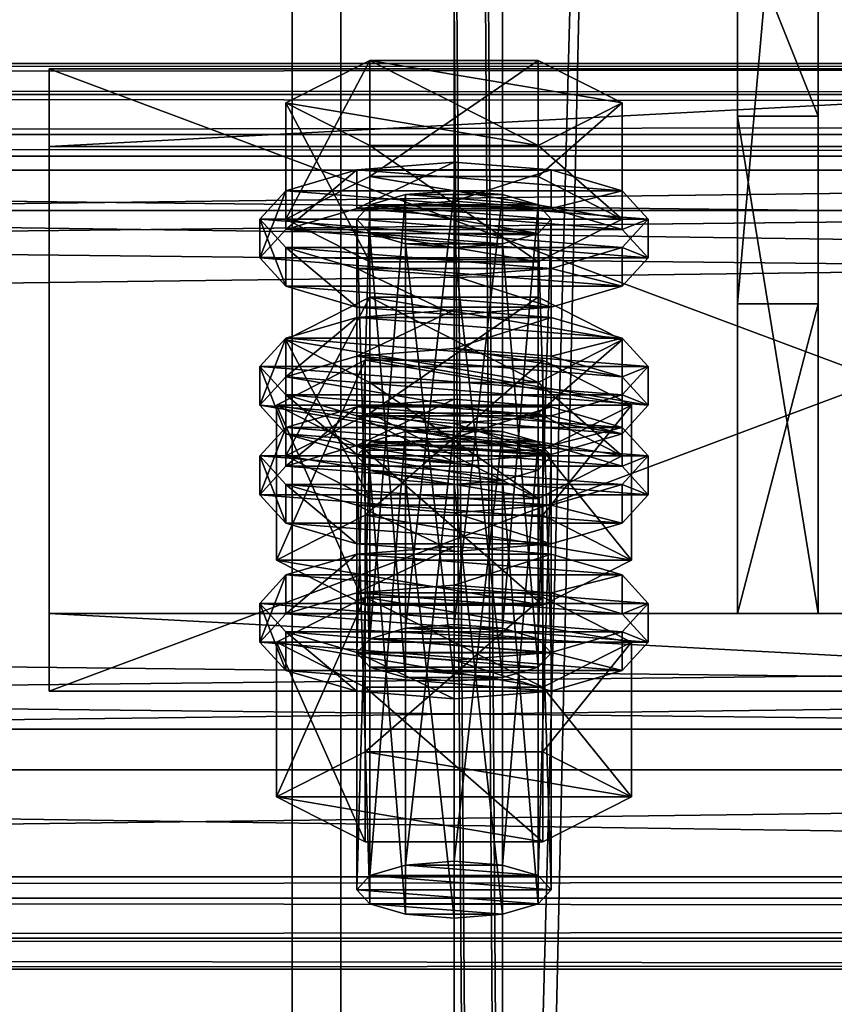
# Model space of a CAD drawing. Header units: millimetres. Extents: x 60485 to 71303, y 100 to 16900.
# Tile 260 of 656: x 65753 to 65803, y 7031 to 7092. Entities that reach past the tile are written whole.
import ezdxf

# ---------------------------------------------------------------- set-up
doc = ezdxf.new("R2010")
doc.units = ezdxf.units.MM
for name, color, linetype in [('1', 7, 'Continuous'), ('13', 7, 'Continuous'), ('3', 7, 'Continuous'), ('4', 7, 'Continuous'), ('6', 7, 'Continuous'), ('9', 7, 'Continuous')]:
    doc.layers.add(name, color=color, linetype=linetype)

msp = doc.modelspace()

# ---------------------------------------------------------------- meshes
at = {"layer": '1', "color": 7}
mesh = msp.add_polyface(dxfattribs=at)
corners = [(65797.5, 7085.843, 5147.476), (65797.5, 7055.144, 5247.888), (65802.5, 7055.144, 5247.888), (65802.5, 7085.843, 5147.476), (65797.5, 7074.273, 5253.74), (65802.5, 7074.273, 5253.74), (65797.5, 7130.731, 5171.67), (65802.5, 7130.731, 5171.67), (65797.5, 7136.582, 5152.534), (65802.5, 7136.582, 5152.534), (65797.5, 7098.33, 5140.837), (65802.5, 7098.33, 5140.837)]
mesh.append_faces([[corners[k] for k in face] for face in [(0, 2, 3, 3), (1, 5, 2, 2), (4, 7, 5, 5), (6, 9, 7, 7), (8, 11, 9, 9), (10, 3, 11, 11), (1, 6, 4, 4), (8, 0, 10, 10), (3, 9, 11, 11), (7, 2, 5, 5)]], dxfattribs={"vtx0": -1, "color": 7})
mesh.append_faces([[corners[k] for k in face] for face in [(6, 0, 8, 8), (9, 3, 7, 7)]], dxfattribs={"vtx0": -1, "vtx1": -1, "color": 7})
mesh.append_faces([[corners[k] for k in face] for face in [(6, 1, 0, 0), (7, 3, 2, 2)]], dxfattribs={"vtx0": -1, "vtx2": -1, "vtx3": -1, "color": 7})
mesh.append_faces([[corners[k] for k in face] for face in [(0, 1, 2, 2), (1, 4, 5, 5), (4, 6, 7, 7), (6, 8, 9, 9), (8, 10, 11, 11), (10, 0, 3, 3)]], dxfattribs={"vtx2": -1, "vtx3": -1, "color": 7})
at = {"layer": '13', "color": 20}
mesh = msp.add_polyface(dxfattribs=at)
corners = [(65774.804, 7067.506, 5216.005), (65785.196, 7074.678, 5218.198), (65774.804, 7074.678, 5218.198), (65785.196, 7069.416, 5235.411), (65769.608, 7072.047, 5226.804), (65774, 7052.717, 5168.61), (65774.804, 7080.37, 5173.927), (65774, 7079.493, 5176.796), (65774.804, 7053.594, 5165.741), (65777, 7081.013, 5171.827), (65777, 7054.236, 5163.641), (65780, 7081.248, 5171.058), (65783, 7077.974, 5181.765), (65777, 7077.974, 5181.765), (65774.804, 7078.616, 5179.665), (65785.196, 7078.616, 5179.665), (65785.196, 7080.37, 5173.927), (65769.608, 7079.493, 5176.796), (65774.804, 7082.125, 5168.19), (65774.804, 7089.297, 5170.382), (65769.608, 7086.666, 5178.989), (65785.196, 7089.297, 5170.382), (65785.196, 7076.862, 5185.403), (65774.804, 7076.862, 5185.403), (65774.804, 7084.034, 5187.596), (65790.392, 7079.493, 5176.796), (65785.196, 7084.034, 5187.596), (65768, 7077.103, 5176.065), (65769.608, 7078.857, 5170.328), (65769.608, 7081.248, 5171.058), (65768, 7079.493, 5176.796), (65774, 7080.141, 5166.127), (65774, 7082.532, 5166.858), (65780, 7080.611, 5164.59), (65780, 7083.002, 5165.321), (65780, 7073.594, 5187.541), (65774, 7074.064, 5186.004), (65774, 7076.455, 5186.734), (65780, 7075.985, 5188.272), (65769.608, 7075.348, 5181.803), (65769.608, 7077.739, 5182.534), (65790.392, 7078.857, 5170.328), (65792, 7077.103, 5176.065), (65790.392, 7075.348, 5181.803), (65786, 7074.064, 5186.004), (65786, 7076.455, 5186.734), (65790.392, 7077.739, 5182.534), (65792, 7079.493, 5176.796), (65790.392, 7081.248, 5171.058), (65774, 7071.04, 5163.345), (65780, 7073.901, 5162.538), (65774, 7073.431, 5164.076), (65790.392, 7072.147, 5168.276), (65769.608, 7072.147, 5168.276), (65786, 7073.431, 5164.076)]
mesh.append_faces([[corners[k] for k in face] for face in [(0, 1, 2, 2), (5, 6, 7, 7), (8, 9, 6, 6), (10, 11, 9, 9), (17, 19, 20, 20), (18, 21, 19, 19), (23, 20, 24, 24), (22, 17, 23, 23), (20, 26, 24, 24), (27, 29, 30, 30), (28, 32, 29, 29), (31, 34, 32, 32), (35, 37, 38, 38), (36, 40, 37, 37), (39, 30, 40, 40), (44, 36, 35, 35), (49, 50, 51, 51), (54, 51, 50, 50)]], dxfattribs={"vtx0": -1, "color": 20})
mesh.append_faces([[corners[k] for k in face] for face in [(3, 4, 2, 2), (12, 13, 14, 14), (15, 14, 7, 7), (15, 7, 6, 6), (16, 6, 9, 9), (25, 18, 17, 17), (26, 20, 19, 19), (41, 31, 28, 28), (42, 28, 27, 27), (43, 27, 39, 39), (44, 39, 36, 36), (45, 37, 40, 40), (46, 40, 30, 30), (47, 30, 29, 29), (48, 29, 32, 32), (52, 53, 51, 51)]], dxfattribs={"vtx0": -1, "vtx2": -1, "vtx3": -1, "color": 20})
mesh.append_faces([[corners[k] for k in face] for face in [(17, 18, 19, 19), (22, 23, 24, 24), (23, 17, 20, 20), (27, 28, 29, 29), (28, 31, 32, 32), (31, 33, 34, 34), (35, 36, 37, 37), (36, 39, 40, 40), (39, 27, 30, 30)]], dxfattribs={"vtx2": -1, "vtx3": -1, "color": 20})
mesh = msp.add_polyface(dxfattribs=at)
corners = [(65790.392, 7072.047, 5226.804), (65774.804, 7074.678, 5218.198), (65785.196, 7074.678, 5218.198), (65780, 7054.471, 5162.872), (65783, 7081.013, 5171.827), (65780, 7081.248, 5171.058), (65783, 7054.236, 5163.641), (65785.196, 7080.37, 5173.927), (65785.196, 7053.594, 5165.741), (65786, 7079.493, 5176.796), (65777, 7077.974, 5181.765), (65783, 7077.974, 5181.765), (65780, 7077.739, 5182.534), (65774.804, 7078.616, 5179.665), (65785.196, 7078.616, 5179.665), (65774.804, 7080.37, 5173.927), (65777, 7081.013, 5171.827), (65774.804, 7082.125, 5168.19), (65785.196, 7082.125, 5168.19), (65785.196, 7089.297, 5170.382), (65790.392, 7079.493, 5176.796), (65790.392, 7086.666, 5178.989), (65785.196, 7076.862, 5185.403), (65785.196, 7084.034, 5187.596), (65774.804, 7084.034, 5187.596), (65769.608, 7079.493, 5176.796), (65774.804, 7089.297, 5170.382), (65780, 7080.611, 5164.59), (65786, 7080.141, 5166.127), (65786, 7082.532, 5166.858), (65780, 7083.002, 5165.321), (65790.392, 7078.857, 5170.328), (65790.392, 7081.248, 5171.058), (65792, 7077.103, 5176.065), (65792, 7079.493, 5176.796), (65790.392, 7075.348, 5181.803), (65790.392, 7077.739, 5182.534), (65786, 7074.064, 5186.004), (65786, 7076.455, 5186.734), (65780, 7073.594, 5187.541), (65780, 7075.985, 5188.272), (65774, 7080.141, 5166.127), (65769.608, 7078.857, 5170.328), (65768, 7077.103, 5176.065), (65769.608, 7075.348, 5181.803), (65774, 7076.455, 5186.734), (65769.608, 7077.739, 5182.534), (65768, 7079.493, 5176.796), (65769.608, 7081.248, 5171.058), (65774, 7082.532, 5166.858)]
mesh.append_faces([[corners[k] for k in face] for face in [(0, 1, 2, 2), (3, 4, 5, 5), (6, 7, 4, 4), (8, 9, 7, 7), (10, 11, 12, 12), (4, 16, 5, 5), (18, 21, 19, 19), (20, 23, 21, 21), (22, 24, 23, 23), (17, 20, 18, 18), (21, 26, 19, 19), (27, 29, 30, 30), (28, 32, 29, 29), (31, 34, 32, 32), (33, 36, 34, 34), (35, 38, 36, 36), (37, 40, 38, 38), (41, 28, 27, 27), (45, 38, 40, 40), (29, 49, 30, 30)]], dxfattribs={"vtx0": -1, "color": 20})
mesh.append_faces([[corners[k] for k in face] for face in [(11, 13, 14, 14), (14, 15, 9, 9), (9, 15, 7, 7), (7, 16, 4, 4), (20, 25, 22, 22), (23, 26, 21, 21), (28, 41, 31, 31), (31, 42, 33, 33), (33, 43, 35, 35), (35, 44, 37, 37), (38, 46, 36, 36), (36, 47, 34, 34), (34, 48, 32, 32), (32, 49, 29, 29)]], dxfattribs={"vtx0": -1, "vtx1": -1, "color": 20})
mesh.append_faces([[corners[k] for k in face] for face in [(17, 18, 19, 19), (18, 20, 21, 21), (20, 22, 23, 23), (27, 28, 29, 29), (28, 31, 32, 32), (31, 33, 34, 34), (33, 35, 36, 36), (35, 37, 38, 38), (37, 39, 40, 40)]], dxfattribs={"vtx2": -1, "vtx3": -1, "color": 20})
mesh = msp.add_polyface(dxfattribs=at)
corners = [(65785.196, 7065.752, 5221.743), (65774.804, 7065.752, 5221.743), (65777, 7066.394, 5219.642), (65783, 7066.394, 5219.642), (65780, 7066.629, 5218.874), (65769.608, 7064.875, 5224.612), (65774.804, 7067.506, 5216.005), (65774.804, 7074.678, 5218.198), (65769.608, 7072.047, 5226.804), (65774.804, 7062.243, 5233.218), (65774.804, 7069.416, 5235.411), (65785.196, 7069.416, 5235.411), (65769.608, 7064.238, 5218.143), (65774, 7065.522, 5213.942), (65774, 7067.913, 5214.673), (65769.608, 7066.629, 5218.874), (65780, 7065.992, 5212.405), (65780, 7068.383, 5213.136), (65790.392, 7066.629, 5218.874), (65786, 7067.913, 5214.673), (65774, 7052.717, 5168.61), (65774.804, 7053.594, 5165.741), (65774.804, 7080.37, 5173.927), (65777, 7054.236, 5163.641), (65777, 7081.013, 5171.827), (65780, 7054.471, 5162.872), (65780, 7081.248, 5171.058), (65780, 7050.963, 5174.348), (65777, 7077.974, 5181.765), (65780, 7077.739, 5182.534), (65777, 7051.198, 5173.579), (65774.804, 7078.616, 5179.665), (65774.804, 7051.84, 5171.479), (65774, 7079.493, 5176.796), (65769.03, 7058.439, 5170.359), (65774.515, 7070.779, 5164.198), (65769.03, 7068.002, 5173.283), (65774.515, 7061.216, 5161.274), (65785.485, 7070.779, 5164.198), (65785.485, 7065.224, 5182.368), (65774.515, 7065.224, 5182.368), (65790.97, 7068.002, 5173.283), (65768, 7068.002, 5173.283), (65769.608, 7069.756, 5167.545), (65769.608, 7072.147, 5168.276), (65768, 7070.392, 5174.014), (65774, 7071.04, 5163.345), (65774, 7073.431, 5164.076), (65780, 7071.51, 5161.807), (65780, 7073.901, 5162.538), (65780, 7064.493, 5184.759), (65774, 7064.963, 5183.221), (65774, 7067.354, 5183.952), (65780, 7066.884, 5185.489), (65769.608, 7066.247, 5179.021), (65769.608, 7068.638, 5179.752), (65790.392, 7069.756, 5167.545), (65792, 7068.002, 5173.283), (65790.392, 7066.247, 5179.021), (65786, 7064.963, 5183.221), (65786, 7067.354, 5183.952), (65790.392, 7068.638, 5179.752), (65792, 7070.392, 5174.014)]
mesh.append_faces([[corners[k] for k in face] for face in [(3, 2, 4, 4), (5, 7, 8, 8), (9, 8, 10, 10), (8, 11, 10, 10), (12, 14, 15, 15), (13, 17, 14, 14), (19, 14, 17, 17), (27, 28, 29, 29), (30, 31, 28, 28), (32, 33, 31, 31), (34, 35, 36, 36), (37, 38, 35, 35), (36, 39, 40, 40), (42, 44, 45, 45), (43, 47, 44, 44), (50, 52, 53, 53), (51, 55, 52, 52), (54, 45, 55, 55), (52, 60, 53, 53)]], dxfattribs={"vtx0": -1, "color": 20})
mesh.append_faces([[corners[k] for k in face] for face in [(0, 1, 2, 2), (18, 15, 14, 14), (41, 36, 35, 35), (56, 48, 46, 46), (57, 46, 43, 43), (58, 43, 42, 42), (59, 42, 54, 54), (60, 52, 55, 55), (61, 55, 45, 45), (62, 45, 44, 44)]], dxfattribs={"vtx0": -1, "vtx2": -1, "vtx3": -1, "color": 20})
mesh.append_faces([[corners[k] for k in face] for face in [(5, 6, 7, 7), (9, 5, 8, 8), (12, 13, 14, 14), (13, 16, 17, 17), (20, 21, 22, 22), (21, 23, 24, 24), (23, 25, 26, 26), (32, 20, 33, 33), (42, 43, 44, 44), (43, 46, 47, 47), (46, 48, 49, 49), (50, 51, 52, 52), (51, 54, 55, 55), (54, 42, 45, 45)]], dxfattribs={"vtx2": -1, "vtx3": -1, "color": 20})
mesh = msp.add_polyface(dxfattribs=at)
corners = [(65785.196, 7065.752, 5221.743), (65777, 7066.394, 5219.642), (65783, 7066.394, 5219.642), (65774.804, 7067.506, 5216.005), (65785.196, 7067.506, 5216.005), (65785.196, 7074.678, 5218.198), (65790.392, 7064.875, 5224.612), (65790.392, 7072.047, 5226.804), (65785.196, 7062.243, 5233.218), (65785.196, 7069.416, 5235.411), (65774.804, 7069.416, 5235.411), (65774.804, 7074.678, 5218.198), (65780, 7065.992, 5212.405), (65786, 7065.522, 5213.942), (65786, 7067.913, 5214.673), (65780, 7068.383, 5213.136), (65790.392, 7066.629, 5218.874), (65792, 7064.875, 5224.612), (65769.608, 7066.629, 5218.874), (65774, 7067.913, 5214.673), (65780, 7054.471, 5162.872), (65783, 7054.236, 5163.641), (65783, 7081.013, 5171.827), (65785.196, 7053.594, 5165.741), (65785.196, 7080.37, 5173.927), (65786, 7052.717, 5168.61), (65786, 7079.493, 5176.796), (65785.196, 7078.616, 5179.665), (65785.196, 7051.84, 5171.479), (65783, 7077.974, 5181.765), (65783, 7051.198, 5173.579), (65780, 7077.739, 5182.534), (65774.515, 7061.216, 5161.274), (65785.485, 7061.216, 5161.274), (65785.485, 7070.779, 5164.198), (65790.97, 7068.002, 5173.283), (65785.485, 7065.224, 5182.368), (65769.03, 7068.002, 5173.283), (65774.515, 7070.779, 5164.198), (65780, 7071.51, 5161.807), (65786, 7071.04, 5163.345), (65786, 7073.431, 5164.076), (65780, 7073.901, 5162.538), (65790.392, 7069.756, 5167.545), (65790.392, 7072.147, 5168.276), (65792, 7068.002, 5173.283), (65792, 7070.392, 5174.014), (65790.392, 7066.247, 5179.021), (65790.392, 7068.638, 5179.752), (65786, 7064.963, 5183.221), (65786, 7067.354, 5183.952), (65780, 7066.884, 5185.489), (65774, 7071.04, 5163.345), (65769.608, 7069.756, 5167.545), (65768, 7068.002, 5173.283), (65769.608, 7068.638, 5179.752), (65768, 7070.392, 5174.014), (65769.608, 7072.147, 5168.276), (65774, 7073.431, 5164.076)]
mesh.append_faces([[corners[k] for k in face] for face in [(4, 7, 5, 5), (6, 9, 7, 7), (8, 10, 9, 9), (3, 6, 4, 4), (12, 14, 15, 15), (13, 16, 14, 14), (25, 27, 26, 26), (28, 29, 27, 27), (30, 31, 29, 29), (33, 35, 34, 34), (35, 38, 34, 34), (39, 41, 42, 42), (40, 44, 41, 41), (43, 46, 44, 44), (45, 48, 46, 46), (47, 50, 48, 48), (49, 51, 50, 50), (39, 43, 40, 40)]], dxfattribs={"vtx0": -1, "color": 20})
mesh.append_faces([[corners[k] for k in face] for face in [(0, 1, 2, 2), (9, 11, 7, 7), (17, 18, 16, 16), (16, 19, 14, 14), (36, 37, 35, 35), (43, 52, 45, 45), (45, 53, 47, 47), (47, 54, 49, 49), (50, 55, 48, 48), (48, 56, 46, 46), (46, 57, 44, 44), (44, 58, 41, 41)]], dxfattribs={"vtx0": -1, "vtx1": -1, "color": 20})
mesh.append_faces([[corners[k] for k in face] for face in [(3, 4, 5, 5), (4, 6, 7, 7), (6, 8, 9, 9), (12, 13, 14, 14), (20, 21, 22, 22), (21, 23, 24, 24), (23, 25, 26, 26), (32, 33, 34, 34), (39, 40, 41, 41), (40, 43, 44, 44), (43, 45, 46, 46), (45, 47, 48, 48), (47, 49, 50, 50)]], dxfattribs={"vtx2": -1, "vtx3": -1, "color": 20})
mesh = msp.add_polyface(dxfattribs=at)
corners = [(65774, 7038.098, 5216.425), (65774.804, 7065.752, 5221.743), (65774, 7064.875, 5224.612), (65774.804, 7038.975, 5213.556), (65777, 7066.394, 5219.642), (65777, 7039.617, 5211.456), (65780, 7066.629, 5218.874), (65777, 7036.579, 5221.394), (65774.804, 7063.998, 5227.48), (65777, 7063.356, 5229.581), (65774.804, 7037.221, 5219.294), (65780, 7063.121, 5230.349), (65783, 7063.356, 5229.581), (65786, 7064.875, 5224.612), (65785.196, 7062.243, 5233.218), (65774.804, 7062.243, 5233.218), (65774.804, 7069.416, 5235.411), (65774.804, 7067.506, 5216.005), (65769.608, 7064.875, 5224.612), (65768, 7062.484, 5223.881), (65769.608, 7064.238, 5218.143), (65769.608, 7066.629, 5218.874), (65768, 7064.875, 5224.612), (65780, 7058.976, 5235.356), (65774, 7059.446, 5233.819), (65774, 7061.836, 5234.55), (65780, 7061.366, 5236.087), (65769.608, 7060.73, 5229.618), (65769.608, 7063.121, 5230.349), (65790.392, 7064.238, 5218.143), (65774, 7065.522, 5213.942), (65792, 7062.484, 5223.881), (65790.392, 7060.73, 5229.618), (65786, 7059.446, 5233.819), (65786, 7061.836, 5234.55), (65790.392, 7063.121, 5230.349), (65792, 7064.875, 5224.612), (65769.608, 7055.137, 5215.36), (65774, 7056.421, 5211.16), (65774, 7058.812, 5211.891), (65769.608, 7057.528, 5216.091), (65780, 7056.892, 5209.622), (65780, 7059.282, 5210.353), (65786, 7056.421, 5211.16), (65790.392, 7057.528, 5216.091), (65786, 7058.812, 5211.891), (65780, 7050.963, 5174.348), (65777, 7051.198, 5173.579), (65777, 7077.974, 5181.765), (65774.804, 7051.84, 5171.479), (65774.804, 7078.616, 5179.665), (65769.03, 7058.439, 5170.359), (65774.515, 7061.216, 5161.274), (65774.515, 7070.779, 5164.198), (65785.485, 7055.661, 5179.444), (65774.515, 7055.661, 5179.444), (65774.515, 7065.224, 5182.368), (65769.03, 7068.002, 5173.283), (65790.97, 7058.439, 5170.359), (65786, 7064.963, 5183.221), (65769.608, 7066.247, 5179.021), (65780, 7064.493, 5184.759), (65774, 7064.963, 5183.221)]
mesh.append_faces([[corners[k] for k in face] for face in [(0, 1, 2, 2), (3, 4, 1, 1), (5, 6, 4, 4), (7, 8, 9, 9), (10, 2, 8, 8), (8, 11, 9, 9), (14, 18, 15, 15), (19, 21, 22, 22), (23, 25, 26, 26), (24, 28, 25, 25), (27, 22, 28, 28), (33, 24, 23, 23), (37, 39, 40, 40), (38, 42, 39, 39), (38, 43, 41, 41), (45, 39, 42, 42), (55, 57, 56, 56), (61, 60, 62, 62)]], dxfattribs={"vtx0": -1, "color": 20})
mesh.append_faces([[corners[k] for k in face] for face in [(59, 60, 61, 61)]], dxfattribs={"vtx0": -1, "vtx1": -1, "color": 20})
mesh.append_faces([[corners[k] for k in face] for face in [(12, 8, 2, 2), (13, 2, 1, 1), (14, 17, 18, 18), (29, 30, 20, 20), (31, 20, 19, 19), (32, 19, 27, 27), (33, 27, 24, 24), (34, 25, 28, 28), (35, 28, 22, 22), (36, 22, 21, 21), (44, 40, 39, 39), (58, 52, 51, 51)]], dxfattribs={"vtx0": -1, "vtx2": -1, "vtx3": -1, "color": 20})
mesh.append_faces([[corners[k] for k in face] for face in [(14, 15, 16, 16), (19, 20, 21, 21), (23, 24, 25, 25), (24, 27, 28, 28), (27, 19, 22, 22), (37, 38, 39, 39), (38, 41, 42, 42), (46, 47, 48, 48), (47, 49, 50, 50), (51, 52, 53, 53), (54, 55, 56, 56), (55, 51, 57, 57)]], dxfattribs={"vtx2": -1, "vtx3": -1, "color": 20})
mesh = msp.add_polyface(dxfattribs=at)
corners = [(65780, 7039.852, 5210.687), (65783, 7066.394, 5219.642), (65780, 7066.629, 5218.874), (65783, 7039.617, 5211.456), (65785.196, 7065.752, 5221.743), (65785.196, 7038.975, 5213.556), (65786, 7064.875, 5224.612), (65786, 7038.098, 5216.425), (65785.196, 7063.998, 5227.48), (65785.196, 7037.221, 5219.294), (65783, 7063.356, 5229.581), (65780, 7063.121, 5230.349), (65774.804, 7063.998, 5227.48), (65774, 7064.875, 5224.612), (65774.804, 7065.752, 5221.743), (65790.392, 7064.875, 5224.612), (65774.804, 7067.506, 5216.005), (65785.196, 7062.243, 5233.218), (65786, 7065.522, 5213.942), (65790.392, 7064.238, 5218.143), (65790.392, 7066.629, 5218.874), (65792, 7062.484, 5223.881), (65792, 7064.875, 5224.612), (65790.392, 7060.73, 5229.618), (65790.392, 7063.121, 5230.349), (65786, 7059.446, 5233.819), (65786, 7061.836, 5234.55), (65780, 7058.976, 5235.356), (65780, 7061.366, 5236.087), (65774, 7065.522, 5213.942), (65780, 7065.992, 5212.405), (65769.608, 7064.238, 5218.143), (65768, 7062.484, 5223.881), (65769.608, 7060.73, 5229.618), (65774, 7061.836, 5234.55), (65769.608, 7063.121, 5230.349), (65768, 7064.875, 5224.612), (65780, 7056.892, 5209.622), (65786, 7056.421, 5211.16), (65786, 7058.812, 5211.891), (65780, 7059.282, 5210.353), (65790.392, 7055.137, 5215.36), (65790.392, 7057.528, 5216.091), (65792, 7055.774, 5221.829), (65769.608, 7057.528, 5216.091), (65774, 7058.812, 5211.891), (65786, 7052.717, 5168.61), (65785.196, 7051.84, 5171.479), (65785.196, 7078.616, 5179.665), (65783, 7051.198, 5173.579), (65783, 7077.974, 5181.765), (65780, 7050.963, 5174.348), (65780, 7077.739, 5182.534), (65785.485, 7061.216, 5161.274), (65790.97, 7058.439, 5170.359), (65790.97, 7068.002, 5173.283), (65785.485, 7055.661, 5179.444), (65785.485, 7065.224, 5182.368), (65774.515, 7065.224, 5182.368), (65774.515, 7061.216, 5161.274), (65769.03, 7058.439, 5170.359), (65786, 7064.963, 5183.221), (65780, 7064.493, 5184.759), (65780, 7066.884, 5185.489)]
mesh.append_faces([[corners[k] for k in face] for face in [(0, 1, 2, 2), (3, 4, 1, 1), (5, 6, 4, 4), (7, 8, 6, 6), (9, 10, 8, 8), (19, 22, 20, 20), (21, 24, 22, 22), (23, 26, 24, 24), (25, 28, 26, 26), (29, 18, 30, 30), (34, 26, 28, 28), (37, 39, 40, 40), (38, 42, 39, 39), (54, 57, 55, 55), (56, 58, 57, 57), (59, 54, 53, 53)]], dxfattribs={"vtx0": -1, "color": 20})
mesh.append_faces([[corners[k] for k in face] for face in [(11, 12, 10, 10), (10, 13, 8, 8), (8, 13, 6, 6), (6, 14, 4, 4), (15, 16, 17, 17), (18, 29, 19, 19), (19, 31, 21, 21), (21, 32, 23, 23), (23, 33, 25, 25), (26, 35, 24, 24), (24, 36, 22, 22), (43, 44, 42, 42), (42, 45, 39, 39), (54, 60, 56, 56)]], dxfattribs={"vtx0": -1, "vtx1": -1, "color": 20})
mesh.append_faces([[corners[k] for k in face] for face in [(18, 19, 20, 20), (19, 21, 22, 22), (21, 23, 24, 24), (23, 25, 26, 26), (25, 27, 28, 28), (37, 38, 39, 39), (38, 41, 42, 42), (46, 47, 48, 48), (47, 49, 50, 50), (49, 51, 52, 52), (53, 54, 55, 55), (54, 56, 57, 57), (61, 62, 63, 63)]], dxfattribs={"vtx2": -1, "vtx3": -1, "color": 20})
mesh = msp.add_polyface(dxfattribs=at)
corners = [(65774, 7038.098, 5216.425), (65774.804, 7038.975, 5213.556), (65774.804, 7065.752, 5221.743), (65777, 7039.617, 5211.456), (65777, 7066.394, 5219.642), (65780, 7039.852, 5210.687), (65780, 7066.629, 5218.874), (65780, 7036.344, 5222.163), (65777, 7036.579, 5221.394), (65777, 7063.356, 5229.581), (65780, 7063.121, 5230.349), (65774.804, 7037.221, 5219.294), (65774.804, 7063.998, 5227.48), (65774, 7064.875, 5224.612), (65783, 7039.617, 5211.456), (65785.196, 7038.975, 5213.556), (65786, 7038.098, 5216.425), (65785.196, 7037.221, 5219.294), (65783, 7036.579, 5221.394), (65769.03, 7043.82, 5218.174), (65774.515, 7046.598, 5209.09), (65774.515, 7056.161, 5212.013), (65769.03, 7053.383, 5221.098), (65785.485, 7056.161, 5212.013), (65785.485, 7041.042, 5227.259), (65774.515, 7041.042, 5227.259), (65774.515, 7050.606, 5230.183), (65790.97, 7043.82, 5218.174), (65785.485, 7050.606, 5230.183), (65768, 7053.383, 5221.098), (65769.608, 7055.137, 5215.36), (65769.608, 7057.528, 5216.091), (65768, 7055.774, 5221.829), (65780, 7049.875, 5232.574), (65774, 7050.345, 5231.036), (65774, 7052.735, 5231.767), (65780, 7052.265, 5233.305), (65769.608, 7051.629, 5226.836), (65769.608, 7054.02, 5227.567), (65790.392, 7055.137, 5215.36), (65774, 7056.421, 5211.16), (65792, 7053.383, 5221.098), (65790.392, 7051.629, 5226.836), (65786, 7050.345, 5231.036), (65786, 7052.735, 5231.767), (65790.392, 7054.02, 5227.567), (65792, 7055.774, 5221.829), (65785.196, 7053.594, 5165.741), (65777, 7054.236, 5163.641), (65774.804, 7053.594, 5165.741), (65786, 7052.717, 5168.61), (65774, 7052.717, 5168.61), (65785.196, 7051.84, 5171.479), (65774.804, 7051.84, 5171.479), (65783, 7051.198, 5173.579), (65777, 7051.198, 5173.579), (65785.485, 7055.661, 5179.444), (65769.03, 7058.439, 5170.359), (65774.515, 7055.661, 5179.444)]
mesh.append_faces([[corners[k] for k in face] for face in [(7, 9, 10, 10), (3, 14, 5, 5), (18, 8, 7, 7), (19, 21, 22, 22), (20, 23, 21, 21), (25, 22, 26, 26), (24, 19, 25, 25), (22, 28, 26, 26), (29, 31, 32, 32), (33, 35, 36, 36), (34, 38, 35, 35), (37, 32, 38, 38), (56, 57, 58, 58)]], dxfattribs={"vtx0": -1, "color": 20})
mesh.append_faces([[corners[k] for k in face] for face in [(15, 3, 1, 1), (16, 1, 0, 0), (17, 0, 11, 11), (18, 11, 8, 8), (27, 20, 19, 19), (28, 22, 21, 21), (39, 40, 30, 30), (41, 30, 29, 29), (42, 29, 37, 37), (43, 37, 34, 34), (44, 35, 38, 38), (45, 38, 32, 32), (46, 32, 31, 31), (47, 48, 49, 49), (50, 49, 51, 51), (52, 51, 53, 53), (54, 53, 55, 55)]], dxfattribs={"vtx0": -1, "vtx2": -1, "vtx3": -1, "color": 20})
mesh.append_faces([[corners[k] for k in face] for face in [(0, 1, 2, 2), (1, 3, 4, 4), (3, 5, 6, 6), (7, 8, 9, 9), (8, 11, 12, 12), (11, 0, 13, 13), (19, 20, 21, 21), (24, 25, 26, 26), (25, 19, 22, 22), (29, 30, 31, 31), (33, 34, 35, 35), (34, 37, 38, 38), (37, 29, 32, 32)]], dxfattribs={"vtx2": -1, "vtx3": -1, "color": 20})
mesh = msp.add_polyface(dxfattribs=at)
corners = [(65780, 7039.852, 5210.687), (65783, 7039.617, 5211.456), (65783, 7066.394, 5219.642), (65785.196, 7038.975, 5213.556), (65785.196, 7065.752, 5221.743), (65786, 7038.098, 5216.425), (65786, 7064.875, 5224.612), (65785.196, 7037.221, 5219.294), (65785.196, 7063.998, 5227.48), (65783, 7036.579, 5221.394), (65783, 7063.356, 5229.581), (65780, 7036.344, 5222.163), (65780, 7063.121, 5230.349), (65777, 7039.617, 5211.456), (65774.804, 7038.975, 5213.556), (65774, 7038.098, 5216.425), (65774.804, 7037.221, 5219.294), (65774.515, 7046.598, 5209.09), (65785.485, 7046.598, 5209.09), (65785.485, 7056.161, 5212.013), (65790.97, 7043.82, 5218.174), (65790.97, 7053.383, 5221.098), (65785.485, 7041.042, 5227.259), (65785.485, 7050.606, 5230.183), (65774.515, 7050.606, 5230.183), (65769.03, 7043.82, 5218.174), (65774.515, 7056.161, 5212.013), (65790.392, 7055.137, 5215.36), (65792, 7053.383, 5221.098), (65792, 7055.774, 5221.829), (65790.392, 7057.528, 5216.091), (65790.392, 7051.629, 5226.836), (65790.392, 7054.02, 5227.567), (65786, 7050.345, 5231.036), (65786, 7052.735, 5231.767), (65780, 7049.875, 5232.574), (65780, 7052.265, 5233.305), (65786, 7056.421, 5211.16), (65774, 7056.421, 5211.16), (65769.608, 7055.137, 5215.36), (65768, 7053.383, 5221.098), (65769.608, 7051.629, 5226.836), (65774, 7050.345, 5231.036), (65774, 7052.735, 5231.767), (65769.608, 7054.02, 5227.567), (65768, 7055.774, 5221.829), (65777, 7054.236, 5163.641), (65783, 7054.236, 5163.641), (65780, 7054.471, 5162.872), (65785.196, 7053.594, 5165.741), (65774.804, 7053.594, 5165.741), (65786, 7052.717, 5168.61), (65774, 7052.717, 5168.61), (65785.196, 7051.84, 5171.479), (65774.804, 7051.84, 5171.479), (65783, 7051.198, 5173.579), (65777, 7051.198, 5173.579), (65780, 7050.963, 5174.348)]
mesh.append_faces([[corners[k] for k in face] for face in [(9, 12, 10, 10), (18, 21, 19, 19), (20, 23, 21, 21), (22, 24, 23, 23), (17, 20, 18, 18), (21, 26, 19, 19), (27, 29, 30, 30), (28, 32, 29, 29), (31, 34, 32, 32), (33, 36, 34, 34), (33, 42, 35, 35), (43, 34, 36, 36), (46, 47, 48, 48), (55, 56, 57, 57)]], dxfattribs={"vtx0": -1, "color": 20})
mesh.append_faces([[corners[k] for k in face] for face in [(1, 13, 3, 3), (3, 14, 5, 5), (5, 15, 7, 7), (7, 16, 9, 9), (20, 25, 22, 22), (23, 26, 21, 21), (37, 38, 27, 27), (27, 39, 28, 28), (28, 40, 31, 31), (31, 41, 33, 33), (34, 44, 32, 32), (32, 45, 29, 29), (47, 46, 49, 49), (49, 50, 51, 51), (51, 52, 53, 53), (53, 54, 55, 55)]], dxfattribs={"vtx0": -1, "vtx1": -1, "color": 20})
mesh.append_faces([[corners[k] for k in face] for face in [(0, 1, 2, 2), (1, 3, 4, 4), (3, 5, 6, 6), (5, 7, 8, 8), (7, 9, 10, 10), (9, 11, 12, 12), (17, 18, 19, 19), (18, 20, 21, 21), (20, 22, 23, 23), (27, 28, 29, 29), (28, 31, 32, 32), (31, 33, 34, 34), (33, 35, 36, 36)]], dxfattribs={"vtx2": -1, "vtx3": -1, "color": 20})
at = {"layer": '3', "color": 91}
mesh = msp.add_polyface(dxfattribs=at)
corners = [(65770, 8485, 5564.7), (65830, 8485, 5564.7), (65830, 145.041, 3014.919), (65770, 145.041, 3014.919), (65770, 271.84, 2970.03), (65830, 271.84, 2970.03), (65830, 8485, 5481.045), (65770, 8485, 5481.045), (65770, 145.041, 2970.03), (65827, 8485, 5484.182), (65773, 8485, 5484.182), (65773, 8485, 5561.563), (65827, 8485, 5561.563), (65773, 145.041, 3011.782), (65827, 145.041, 3011.782), (65773, 261.579, 2970.03), (65773, 145.041, 2970.03), (65827, 261.579, 2970.03), (65827, 145.041, 2970.03), (65830, 145.041, 2970.03)]
mesh.append_faces([[corners[k] for k in face] for face in [(0, 2, 3, 3), (4, 6, 7, 7), (4, 3, 8, 8), (0, 4, 7, 7), (12, 13, 14, 14), (15, 11, 10, 10), (13, 15, 16, 16), (17, 10, 9, 9), (17, 14, 18, 18), (12, 17, 9, 9), (8, 13, 16, 16), (18, 2, 19, 19), (5, 1, 6, 6), (2, 5, 19, 19), (5, 18, 19, 19), (15, 8, 16, 16)]], dxfattribs={"vtx0": -1, "color": 91})
mesh.append_faces([[corners[k] for k in face] for face in [(3, 4, 0, 0), (0, 11, 1, 1), (11, 7, 10, 10), (10, 7, 9, 9), (1, 12, 6, 6), (12, 1, 11, 11), (6, 9, 7, 7), (11, 15, 13, 13), (14, 17, 12, 12), (2, 14, 3, 3), (3, 13, 8, 8), (1, 5, 2, 2), (18, 5, 17, 17), (17, 5, 15, 15), (8, 15, 4, 4), (4, 15, 5, 5)]], dxfattribs={"vtx0": -1, "vtx1": -1, "color": 91})
mesh.append_faces([[corners[k] for k in face] for face in [(11, 0, 7, 7), (6, 12, 9, 9), (2, 18, 14, 14), (3, 14, 13, 13)]], dxfattribs={"vtx0": -1, "vtx2": -1, "vtx3": -1, "color": 91})
mesh.append_faces([[corners[k] for k in face] for face in [(0, 1, 2, 2), (4, 5, 6, 6), (12, 11, 13, 13), (17, 15, 10, 10)]], dxfattribs={"vtx2": -1, "vtx3": -1, "color": 91})
mesh = msp.add_polyface(dxfattribs=at)
corners = [(65845, 7083.985, 5136.451), (65755, 7083.985, 5136.451), (65755, 7050.363, 5246.427), (65845, 7050.363, 5246.427), (65755, 7088.767, 5137.913), (65755, 7055.144, 5247.888), (65845, 7088.767, 5137.913), (65845, 7055.144, 5247.888)]
mesh.append_faces([[corners[k] for k in face] for face in [(0, 2, 3, 3), (1, 5, 2, 2), (4, 7, 5, 5), (6, 3, 7, 7), (1, 6, 4, 4), (3, 5, 7, 7)]], dxfattribs={"vtx0": -1, "color": 91})
mesh.append_faces([[corners[k] for k in face] for face in [(0, 1, 2, 2), (1, 4, 5, 5), (4, 6, 7, 7), (6, 0, 3, 3), (1, 0, 6, 6), (3, 2, 5, 5)]], dxfattribs={"vtx2": -1, "vtx3": -1, "color": 91})
at = {"layer": '4', "color": 171}
mesh = msp.add_polyface(dxfattribs=at)
corners = [(65817, 6827.199, 4974.204), (65783, 6827.199, 4974.204), (65783, 8327.739, 3030.03), (65817, 8327.739, 3030.03), (65783, 6882.39, 4991.078), (65783, 8395.952, 3030.03), (65817, 6882.39, 4991.078), (65817, 8395.952, 3030.03), (65820, 6824.133, 4973.267), (65820, 6885.456, 4992.015), (65820, 8399.742, 3030.03), (65820, 8323.949, 3030.03), (65780, 6885.456, 4992.015), (65780, 8399.742, 3030.03), (65780, 6824.133, 4973.267), (65780, 8323.949, 3030.03)]
mesh.append_faces([[corners[k] for k in face] for face in [(0, 2, 3, 3), (1, 5, 2, 2), (4, 7, 5, 5), (6, 3, 7, 7), (8, 10, 11, 11), (9, 13, 10, 10), (12, 15, 13, 13), (14, 11, 15, 15)]], dxfattribs={"vtx0": -1, "color": 171})
mesh.append_faces([[corners[k] for k in face] for face in [(9, 6, 12, 12), (6, 8, 0, 0), (0, 8, 1, 1), (12, 4, 14, 14), (4, 12, 6, 6), (14, 1, 8, 8), (11, 3, 15, 15), (3, 10, 7, 7), (7, 10, 5, 5), (15, 2, 13, 13), (2, 15, 3, 3), (13, 5, 10, 10)]], dxfattribs={"vtx0": -1, "vtx1": -1, "color": 171})
mesh.append_faces([[corners[k] for k in face] for face in [(6, 9, 8, 8), (14, 4, 1, 1), (3, 11, 10, 10), (13, 2, 5, 5)]], dxfattribs={"vtx0": -1, "vtx2": -1, "vtx3": -1, "color": 171})
mesh.append_faces([[corners[k] for k in face] for face in [(0, 1, 2, 2), (1, 4, 5, 5), (4, 6, 7, 7), (6, 0, 3, 3), (8, 9, 10, 10), (9, 12, 13, 13), (12, 14, 15, 15), (14, 8, 11, 11)]], dxfattribs={"vtx2": -1, "vtx3": -1, "color": 171})
at = {"layer": '6', "color": 2}
mesh = msp.add_polyface(dxfattribs=at)
corners = [(65773, 8445, 2973.03), (65827, 8445, 2973.03), (65827, 281.652, 2973.03), (65773, 281.652, 2973.03), (65827, 8445, 3027.03), (65827, 458.279, 3027.03), (65773, 8445, 3027.03), (65773, 458.279, 3027.03), (65770, 8445, 2970.03), (65770, 8445, 3030.03), (65770, 468.091, 3030.03), (65770, 271.84, 2970.03), (65830, 8445, 3030.03), (65830, 468.091, 3030.03), (65830, 8445, 2970.03), (65830, 271.84, 2970.03)]
mesh.append_faces([[corners[k] for k in face] for face in [(0, 2, 3, 3), (1, 5, 2, 2), (4, 7, 5, 5), (6, 3, 7, 7), (8, 10, 11, 11), (9, 13, 10, 10), (12, 15, 13, 13), (14, 11, 15, 15)]], dxfattribs={"vtx0": -1, "color": 2})
mesh.append_faces([[corners[k] for k in face] for face in [(9, 6, 12, 12), (6, 8, 0, 0), (0, 8, 1, 1), (12, 4, 14, 14), (4, 12, 6, 6), (14, 1, 8, 8), (11, 3, 15, 15), (3, 10, 7, 7), (7, 10, 5, 5), (15, 2, 13, 13), (2, 15, 3, 3), (13, 5, 10, 10)]], dxfattribs={"vtx0": -1, "vtx1": -1, "color": 2})
mesh.append_faces([[corners[k] for k in face] for face in [(6, 9, 8, 8), (14, 4, 1, 1), (3, 11, 10, 10), (13, 2, 5, 5)]], dxfattribs={"vtx0": -1, "vtx2": -1, "vtx3": -1, "color": 2})
mesh.append_faces([[corners[k] for k in face] for face in [(0, 1, 2, 2), (1, 4, 5, 5), (4, 6, 7, 7), (6, 0, 3, 3), (8, 9, 10, 10), (9, 12, 13, 13), (12, 14, 15, 15), (14, 8, 11, 11)]], dxfattribs={"vtx2": -1, "vtx3": -1, "color": 2})
at = {"layer": '9', "color": 243}
mesh = msp.add_polyface(dxfattribs=at)
corners = [(66100, 7037.573, 5127.488), (66100, 7082.517, 5141.236), (62900, 7082.517, 5141.236), (62900, 7037.573, 5127.488), (66100, 7048.002, 5254.075), (62900, 7048.002, 5254.075), (66100, 7083.384, 5264.898), (62900, 7083.384, 5264.898), (66100, 7087.186, 5252.466), (62900, 7087.186, 5252.466), (66100, 7089.099, 5253.051), (62900, 7089.099, 5253.051), (66100, 7084.711, 5267.395), (62900, 7084.711, 5267.395), (66100, 7045.504, 5255.403), (62900, 7045.504, 5255.403), (66100, 7080.02, 5142.564), (62900, 7080.02, 5142.564), (66100, 7038.9, 5129.986), (62900, 7038.9, 5129.986), (66100, 7035.098, 5142.417), (62900, 7035.098, 5142.417), (66100, 7033.185, 5141.832), (62900, 7033.185, 5141.832)]
mesh.append_faces([[corners[k] for k in face] for face in [(0, 2, 3, 3), (1, 5, 2, 2), (4, 7, 5, 5), (6, 9, 7, 7), (8, 11, 9, 9), (10, 13, 11, 11), (12, 15, 13, 13), (14, 17, 15, 15), (16, 19, 17, 17), (18, 21, 19, 19), (20, 23, 21, 21), (22, 3, 23, 23), (20, 0, 22, 22), (8, 12, 10, 10), (11, 7, 9, 9), (3, 21, 23, 23)]], dxfattribs={"vtx0": -1, "color": 243})
mesh.append_faces([[corners[k] for k in face] for face in [(1, 16, 4, 4), (16, 0, 18, 18), (18, 0, 20, 20), (12, 6, 14, 14), (2, 19, 3, 3), (19, 2, 17, 17), (17, 2, 15, 15), (15, 5, 13, 13), (13, 7, 11, 11), (21, 3, 19, 19)]], dxfattribs={"vtx0": -1, "vtx1": -1, "color": 243})
mesh.append_faces([[corners[k] for k in face] for face in [(16, 1, 0, 0), (4, 16, 14, 14), (12, 8, 6, 6), (14, 6, 4, 4), (15, 2, 5, 5), (13, 5, 7, 7)]], dxfattribs={"vtx0": -1, "vtx2": -1, "vtx3": -1, "color": 243})
mesh.append_faces([[corners[k] for k in face] for face in [(0, 1, 2, 2), (1, 4, 5, 5), (4, 6, 7, 7), (6, 8, 9, 9), (8, 10, 11, 11), (10, 12, 13, 13), (12, 14, 15, 15), (14, 16, 17, 17), (16, 18, 19, 19), (18, 20, 21, 21), (20, 22, 23, 23), (22, 0, 3, 3)]], dxfattribs={"vtx2": -1, "vtx3": -1, "color": 243})
mesh = msp.add_polyface(dxfattribs=at)
corners = [(68700, 7037.573, 5127.488), (68700, 7082.517, 5141.236), (65500, 7082.517, 5141.236), (65500, 7037.573, 5127.488), (68700, 7048.002, 5254.075), (65500, 7048.002, 5254.075), (68700, 7083.384, 5264.898), (65500, 7083.384, 5264.898), (68700, 7087.186, 5252.466), (65500, 7087.186, 5252.466), (68700, 7089.099, 5253.051), (65500, 7089.099, 5253.051), (68700, 7084.711, 5267.395), (65500, 7084.711, 5267.395), (68700, 7045.504, 5255.403), (65500, 7045.504, 5255.403), (68700, 7080.02, 5142.564), (65500, 7080.02, 5142.564), (68700, 7038.9, 5129.986), (65500, 7038.9, 5129.986), (68700, 7035.098, 5142.417), (65500, 7035.098, 5142.417), (68700, 7033.185, 5141.832), (65500, 7033.185, 5141.832)]
mesh.append_faces([[corners[k] for k in face] for face in [(0, 2, 3, 3), (1, 5, 2, 2), (4, 7, 5, 5), (6, 9, 7, 7), (8, 11, 9, 9), (10, 13, 11, 11), (12, 15, 13, 13), (14, 17, 15, 15), (16, 19, 17, 17), (18, 21, 19, 19), (20, 23, 21, 21), (22, 3, 23, 23), (20, 0, 22, 22), (8, 12, 10, 10), (11, 7, 9, 9)]], dxfattribs={"vtx0": -1, "color": 243})
mesh.append_faces([[corners[k] for k in face] for face in [(1, 16, 4, 4), (16, 0, 18, 18), (18, 0, 20, 20), (12, 6, 14, 14), (14, 4, 16, 16), (3, 19, 23, 23), (19, 2, 17, 17), (17, 2, 15, 15), (15, 5, 13, 13), (13, 7, 11, 11)]], dxfattribs={"vtx0": -1, "vtx1": -1, "color": 243})
mesh.append_faces([[corners[k] for k in face] for face in [(16, 1, 0, 0), (12, 8, 6, 6), (14, 6, 4, 4), (19, 3, 2, 2), (15, 2, 5, 5), (13, 5, 7, 7)]], dxfattribs={"vtx0": -1, "vtx2": -1, "vtx3": -1, "color": 243})
mesh.append_faces([[corners[k] for k in face] for face in [(21, 23, 19, 19)]], dxfattribs={"vtx1": -1, "color": 243})
mesh.append_faces([[corners[k] for k in face] for face in [(0, 1, 2, 2), (1, 4, 5, 5), (4, 6, 7, 7), (6, 8, 9, 9), (8, 10, 11, 11), (10, 12, 13, 13), (12, 14, 15, 15), (14, 16, 17, 17), (16, 18, 19, 19), (18, 20, 21, 21), (20, 22, 23, 23), (22, 0, 3, 3)]], dxfattribs={"vtx2": -1, "vtx3": -1, "color": 243})

doc.saveas('drawing.dxf')
